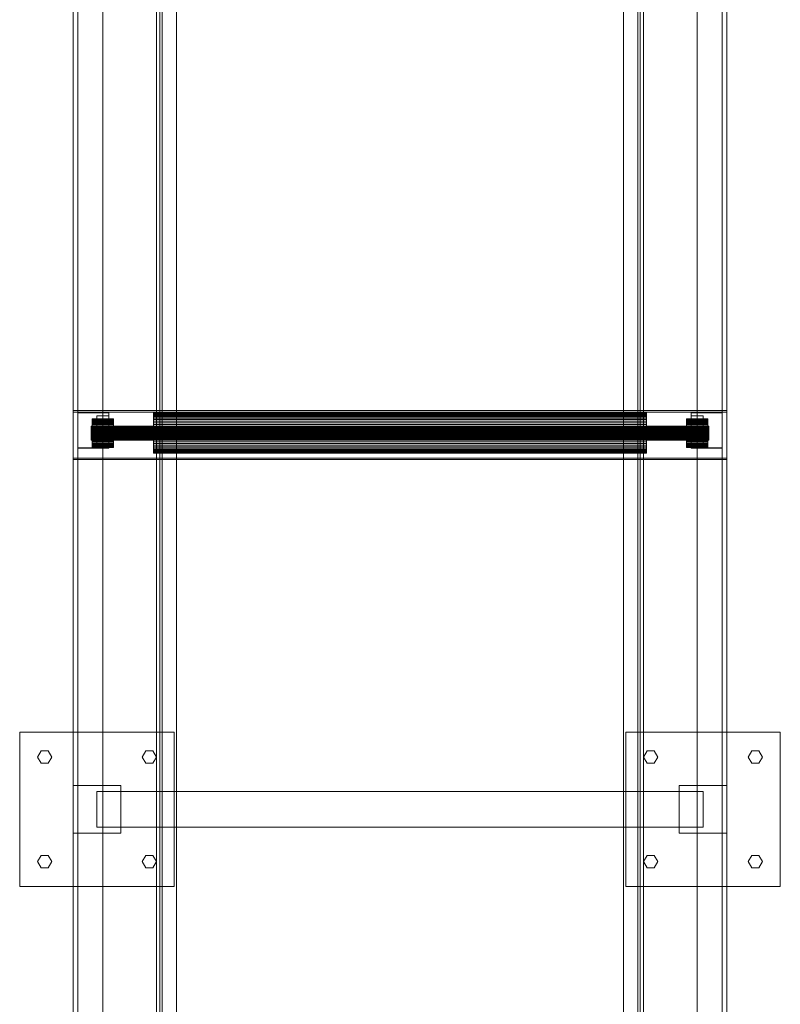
# Model space of a CAD drawing. Header units: millimetres. Extents: x -3490 to 61924, y -72580 to 6847.
# Tile 651 of 656: x 27180 to 27820, y -20121 to -19292. Entities that reach past the tile are written whole.
import ezdxf

# ---------------------------------------------------------------- set-up
doc = ezdxf.new("R2010")
doc.units = ezdxf.units.MM
doc.layers.add('superior_C09', color=7, linetype='Continuous', lineweight=0)

msp = doc.modelspace()

# ---------------------------------------------------------------- linework, layer by layer
at = {"layer": 'superior_C09'}
for p, q in [((27225.067, -17790.806), (27225.067, -20670.623)), ((27225.067, -20670.929), (27225.067, -17791.112)), ((27225.067, -17791.265), (27225.067, -20671.082)), ((27225.067, -17795.908), (27225.067, -20675.726)), ((27229.067, -20671.082), (27229.067, -17791.265)), ((27250.067, -20670.623), (27250.067, -17790.806)), ((27250.067, -17791.112), (27250.067, -20670.929)), ((27250.067, -20675.726), (27250.067, -17795.908)), ((27750.067, -17790.806), (27750.067, -20670.623)), ((27750.067, -20670.929), (27750.067, -17791.112)), ((27750.067, -17795.908), (27750.067, -20675.726)), ((27771.067, -17791.265), (27771.067, -20671.082)), ((27775.067, -20670.623), (27775.067, -17790.806)), ((27775.067, -17791.112), (27775.067, -20670.929)), ((27775.067, -20671.082), (27775.067, -17791.265)), ((27775.067, -20675.726), (27775.067, -17795.908)), ((27225.067, -20676.032), (27225.067, -17796.215)), ((27229.067, -17796.215), (27229.067, -20676.032)), ((27250.067, -17796.215), (27250.067, -20676.032)), ((27750.067, -20676.032), (27750.067, -17796.215)), ((27771.067, -20676.032), (27771.067, -17796.215)), ((27775.067, -17796.215), (27775.067, -20676.032)), ((27300.067, -17857.295), (27300.067, -20597.295)), ((27300.067, -20597.449), (27300.067, -17857.449)), ((27700.067, -20597.295), (27700.067, -17857.295)), ((27700.067, -17857.449), (27700.067, -20597.449)), ((27300.067, -17862.551), (27300.067, -20602.551)), ((27300.067, -20602.705), (27300.067, -17862.705)), ((27700.067, -20602.551), (27700.067, -17862.551)), ((27700.067, -17862.705), (27700.067, -20602.705)), ((27295.067, -17915.431), (27295.067, -20535.588)), ((27295.067, -20537.374), (27295.067, -17917.217)), ((27298.067, -20535.588), (27298.067, -17915.431)), ((27298.067, -17917.217), (27298.067, -20537.374)), ((27702.067, -17915.431), (27702.067, -20535.588)), ((27702.067, -20537.374), (27702.067, -17917.217)), ((27705.067, -20535.588), (27705.067, -17915.431)), ((27705.067, -17917.217), (27705.067, -20537.374)), ((27300.067, -17927.357), (27300.067, -20527.54)), ((27300.067, -20527.693), (27300.067, -17927.51)), ((27700.067, -20527.54), (27700.067, -17927.357)), ((27700.067, -17927.51), (27700.067, -20527.693)), ((27229.067, -17957.471), (27229.067, -20497.732)), ((27229.067, -20498.038), (27229.067, -17957.778)), ((27312.067, -20497.732), (27312.067, -17957.471)), ((27312.067, -17957.778), (27312.067, -20498.038)), ((27688.067, -17957.471), (27688.067, -20497.732)), ((27688.067, -20498.038), (27688.067, -17957.778)), ((27771.067, -20497.732), (27771.067, -17957.471)), ((27771.067, -17957.778), (27771.067, -20498.038)), ((27225.067, -19155.908), (27225.067, -20352.347)), ((27225.067, -20352.653), (27225.067, -19156.214)), ((27229.067, -20352.347), (27229.067, -19155.908)), ((27250.067, -20352.347), (27250.067, -19155.908)), ((27250.067, -19156.214), (27250.067, -20352.653)), ((27750.067, -19155.908), (27750.067, -20352.347)), ((27750.067, -20352.653), (27750.067, -19156.214)), ((27771.067, -19155.908), (27771.067, -20352.347)), ((27775.067, -20352.347), (27775.067, -19155.908)), ((27775.067, -19156.214), (27775.067, -20352.653)), ((27225.067, -20360.869), (27225.067, -19164.43)), ((27229.067, -19164.43), (27229.067, -20360.869)), ((27771.067, -20360.869), (27771.067, -19164.43)), ((27775.067, -19164.43), (27775.067, -20360.869)), ((27225.067, -19621.35), (27225.067, -19661.298)), ((27775.067, -19621.35), (27225.067, -19621.35)), ((27225.067, -19621.35), (27225.067, -19622.626)), ((27225.067, -19622.626), (27775.067, -19622.626)), ((27225.067, -19662.574), (27225.067, -19622.626)), ((27229.067, -19622.772), (27229.067, -19652.733)), ((27255.067, -19622.772), (27229.067, -19622.772)), ((27229.067, -19622.772), (27229.067, -19623.078)), ((27229.067, -19623.078), (27255.067, -19623.078)), ((27229.067, -19653.039), (27229.067, -19623.078)), ((27245.067, -19625.768), (27245.067, -19649.737)), ((27255.067, -19625.768), (27245.067, -19625.768)), ((27245.067, -19625.768), (27245.067, -19628.83)), ((27255.067, -19652.733), (27255.067, -19622.772)), ((27255.067, -19623.078), (27255.067, -19622.772)), ((27255.067, -19623.078), (27255.067, -19653.039)), ((27255.067, -19649.737), (27255.067, -19625.768)), ((27255.067, -19628.83), (27255.067, -19625.768)), ((27292.567, -19623.821), (27292.567, -19623.326)), ((27292.567, -19623.326), (27292.567, -19623.483)), ((27292.567, -19623.326), (27707.567, -19623.326)), ((27292.567, -19623.483), (27292.567, -19624.286)), ((27292.567, -19623.483), (27707.567, -19623.483)), ((27292.567, -19624.95), (27292.567, -19623.821)), ((27292.567, -19623.821), (27707.567, -19623.821)), ((27292.567, -19624.286), (27292.567, -19625.705)), ((27292.567, -19624.286), (27707.567, -19624.286)), ((27292.567, -19626.669), (27292.567, -19624.95)), ((27292.567, -19624.95), (27707.567, -19624.95)), ((27292.567, -19625.705), (27292.567, -19627.685)), ((27292.567, -19625.705), (27707.567, -19625.705)), ((27292.567, -19628.912), (27292.567, -19626.669)), ((27292.567, -19626.669), (27707.567, -19626.669)), ((27292.567, -19627.685), (27292.567, -19630.15)), ((27292.567, -19627.685), (27707.567, -19627.685)), ((27707.567, -19623.483), (27707.567, -19623.326)), ((27707.567, -19623.326), (27707.567, -19623.821)), ((27707.567, -19624.286), (27707.567, -19623.483)), ((27707.567, -19623.821), (27707.567, -19624.95)), ((27707.567, -19625.705), (27707.567, -19624.286)), ((27707.567, -19624.95), (27707.567, -19626.669)), ((27707.567, -19627.685), (27707.567, -19625.705)), ((27707.567, -19626.669), (27707.567, -19628.912)), ((27707.567, -19630.15), (27707.567, -19627.685)), ((27745.067, -19622.772), (27745.067, -19652.733)), ((27771.067, -19622.772), (27745.067, -19622.772)), ((27745.067, -19622.772), (27745.067, -19623.078)), ((27745.067, -19623.078), (27771.067, -19623.078)), ((27745.067, -19653.039), (27745.067, -19623.078)), ((27745.067, -19625.768), (27745.067, -19649.737)), ((27755.067, -19625.768), (27745.067, -19625.768)), ((27745.067, -19625.768), (27745.067, -19628.83)), ((27755.067, -19649.737), (27755.067, -19625.768)), ((27755.067, -19628.83), (27755.067, -19625.768)), ((27771.067, -19652.733), (27771.067, -19622.772)), ((27771.067, -19623.078), (27771.067, -19622.772)), ((27771.067, -19623.078), (27771.067, -19653.039)), ((27775.067, -19661.298), (27775.067, -19621.35)), ((27775.067, -19622.626), (27775.067, -19621.35)), ((27775.067, -19622.626), (27775.067, -19662.574)), ((27240.067, -19634.486), (27240.067, -19634.312)), ((27240.067, -19634.312), (27240.067, -19634.367)), ((27240.067, -19634.312), (27760.067, -19634.312)), ((27240.067, -19634.367), (27240.067, -19634.651)), ((27240.067, -19634.367), (27760.067, -19634.367)), ((27240.067, -19634.885), (27240.067, -19634.486)), ((27240.067, -19634.486), (27760.067, -19634.486)), ((27240.067, -19634.651), (27240.067, -19635.151)), ((27240.067, -19634.651), (27760.067, -19634.651)), ((27240.067, -19635.492), (27240.067, -19634.885)), ((27240.067, -19634.885), (27760.067, -19634.885)), ((27240.067, -19635.151), (27240.067, -19635.85)), ((27240.067, -19635.151), (27760.067, -19635.151)), ((27240.067, -19636.283), (27240.067, -19635.492)), ((27240.067, -19635.492), (27760.067, -19635.492)), ((27240.067, -19635.85), (27240.067, -19636.72)), ((27240.067, -19635.85), (27760.067, -19635.85)), ((27241.067, -19628.669), (27241.067, -19628.319)), ((27241.067, -19628.319), (27241.067, -19628.43)), ((27241.067, -19628.319), (27259.067, -19628.319)), ((27241.067, -19628.43), (27241.067, -19628.997)), ((27241.067, -19628.43), (27259.067, -19628.43)), ((27241.067, -19629.466), (27241.067, -19628.669)), ((27241.067, -19628.669), (27259.067, -19628.669)), ((27241.067, -19628.997), (27241.067, -19629.999)), ((27241.067, -19628.997), (27259.067, -19628.997)), ((27241.067, -19630.679), (27241.067, -19629.466)), ((27241.067, -19629.466), (27259.067, -19629.466)), ((27241.067, -19629.999), (27241.067, -19631.397)), ((27241.067, -19629.999), (27259.067, -19629.999)), ((27241.067, -19632.263), (27241.067, -19630.679)), ((27241.067, -19630.679), (27259.067, -19630.679)), ((27241.067, -19631.397), (27241.067, -19633.136)), ((27241.067, -19631.397), (27259.067, -19631.397)), ((27241.067, -19634.155), (27241.067, -19632.263)), ((27241.067, -19632.263), (27259.067, -19632.263)), ((27241.067, -19633.136), (27241.067, -19635.152)), ((27241.067, -19633.136), (27259.067, -19633.136)), ((27241.067, -19636.283), (27241.067, -19634.155)), ((27241.067, -19634.155), (27259.067, -19634.155)), ((27241.067, -19635.152), (27241.067, -19637.365)), ((27241.067, -19635.152), (27259.067, -19635.152)), ((27245.067, -19628.83), (27255.067, -19628.83)), ((27245.067, -19652.798), (27245.067, -19628.83)), ((27255.067, -19628.83), (27255.067, -19652.798)), ((27259.067, -19628.43), (27259.067, -19628.319)), ((27259.067, -19628.319), (27259.067, -19628.669)), ((27259.067, -19628.997), (27259.067, -19628.43)), ((27259.067, -19628.669), (27259.067, -19629.466)), ((27259.067, -19629.999), (27259.067, -19628.997)), ((27259.067, -19629.466), (27259.067, -19630.679)), ((27259.067, -19631.397), (27259.067, -19629.999)), ((27259.067, -19630.679), (27259.067, -19632.263)), ((27259.067, -19633.136), (27259.067, -19631.397)), ((27259.067, -19632.263), (27259.067, -19634.155)), ((27259.067, -19635.152), (27259.067, -19633.136)), ((27259.067, -19634.155), (27259.067, -19636.283)), ((27259.067, -19637.365), (27259.067, -19635.152)), ((27292.567, -19631.593), (27292.567, -19628.912)), ((27292.567, -19628.912), (27707.567, -19628.912)), ((27292.567, -19630.15), (27292.567, -19633.005)), ((27292.567, -19630.15), (27707.567, -19630.15)), ((27292.567, -19634.608), (27292.567, -19631.593)), ((27292.567, -19631.593), (27707.567, -19631.593)), ((27292.567, -19633.005), (27292.567, -19636.141)), ((27292.567, -19633.005), (27707.567, -19633.005)), ((27292.567, -19637.842), (27292.567, -19634.608)), ((27292.567, -19634.608), (27707.567, -19634.608)), ((27707.567, -19628.912), (27707.567, -19631.593)), ((27707.567, -19633.005), (27707.567, -19630.15)), ((27707.567, -19631.593), (27707.567, -19634.608)), ((27707.567, -19636.141), (27707.567, -19633.005)), ((27707.567, -19634.608), (27707.567, -19637.842)), ((27741.067, -19628.669), (27741.067, -19628.319)), ((27741.067, -19628.319), (27741.067, -19628.43)), ((27741.067, -19628.319), (27759.067, -19628.319)), ((27741.067, -19628.43), (27741.067, -19628.997)), ((27741.067, -19628.43), (27759.067, -19628.43)), ((27741.067, -19629.466), (27741.067, -19628.669)), ((27741.067, -19628.669), (27759.067, -19628.669)), ((27741.067, -19628.997), (27741.067, -19629.999)), ((27741.067, -19628.997), (27759.067, -19628.997)), ((27741.067, -19630.679), (27741.067, -19629.466)), ((27741.067, -19629.466), (27759.067, -19629.466)), ((27741.067, -19629.999), (27741.067, -19631.397)), ((27741.067, -19629.999), (27759.067, -19629.999)), ((27741.067, -19632.263), (27741.067, -19630.679)), ((27741.067, -19630.679), (27759.067, -19630.679)), ((27741.067, -19631.397), (27741.067, -19633.136)), ((27741.067, -19631.397), (27759.067, -19631.397)), ((27741.067, -19634.155), (27741.067, -19632.263)), ((27741.067, -19632.263), (27759.067, -19632.263)), ((27741.067, -19633.136), (27741.067, -19635.152)), ((27741.067, -19633.136), (27759.067, -19633.136)), ((27741.067, -19636.283), (27741.067, -19634.155)), ((27741.067, -19634.155), (27759.067, -19634.155)), ((27741.067, -19635.152), (27741.067, -19637.365)), ((27741.067, -19635.152), (27759.067, -19635.152)), ((27745.067, -19628.83), (27755.067, -19628.83)), ((27745.067, -19652.798), (27745.067, -19628.83)), ((27755.067, -19628.83), (27755.067, -19652.798)), ((27759.067, -19628.43), (27759.067, -19628.319)), ((27759.067, -19628.319), (27759.067, -19628.669)), ((27759.067, -19628.997), (27759.067, -19628.43)), ((27759.067, -19628.669), (27759.067, -19629.466)), ((27759.067, -19629.999), (27759.067, -19628.997)), ((27759.067, -19629.466), (27759.067, -19630.679)), ((27759.067, -19631.397), (27759.067, -19629.999)), ((27759.067, -19630.679), (27759.067, -19632.263)), ((27759.067, -19633.136), (27759.067, -19631.397)), ((27759.067, -19632.263), (27759.067, -19634.155)), ((27759.067, -19635.152), (27759.067, -19633.136)), ((27759.067, -19634.155), (27759.067, -19636.283)), ((27759.067, -19637.365), (27759.067, -19635.152)), ((27760.067, -19634.367), (27760.067, -19634.312)), ((27760.067, -19634.312), (27760.067, -19634.486)), ((27760.067, -19634.651), (27760.067, -19634.367)), ((27760.067, -19634.486), (27760.067, -19634.885)), ((27760.067, -19635.151), (27760.067, -19634.651)), ((27760.067, -19634.885), (27760.067, -19635.492)), ((27760.067, -19635.85), (27760.067, -19635.151)), ((27760.067, -19635.492), (27760.067, -19636.283)), ((27760.067, -19636.72), (27760.067, -19635.85)), ((27240.067, -19637.229), (27240.067, -19636.283)), ((27240.067, -19636.283), (27760.067, -19636.283)), ((27240.067, -19636.72), (27240.067, -19637.728)), ((27240.067, -19636.72), (27760.067, -19636.72)), ((27240.067, -19638.294), (27240.067, -19637.229)), ((27240.067, -19637.229), (27760.067, -19637.229)), ((27240.067, -19637.728), (27240.067, -19638.834)), ((27240.067, -19637.728), (27760.067, -19637.728)), ((27240.067, -19639.435), (27240.067, -19638.294)), ((27240.067, -19638.294), (27760.067, -19638.294)), ((27240.067, -19638.834), (27240.067, -19639.998)), ((27240.067, -19638.834), (27760.067, -19638.834)), ((27240.067, -19640.61), (27240.067, -19639.435)), ((27240.067, -19639.435), (27760.067, -19639.435)), ((27240.067, -19639.998), (27240.067, -19641.173)), ((27240.067, -19639.998), (27760.067, -19639.998)), ((27240.067, -19641.773), (27240.067, -19640.61)), ((27240.067, -19640.61), (27760.067, -19640.61)), ((27240.067, -19641.173), (27240.067, -19642.314)), ((27240.067, -19641.173), (27760.067, -19641.173)), ((27240.067, -19642.88), (27240.067, -19641.773)), ((27240.067, -19641.773), (27760.067, -19641.773)), ((27240.067, -19642.314), (27240.067, -19643.378)), ((27240.067, -19642.314), (27760.067, -19642.314)), ((27240.067, -19643.887), (27240.067, -19642.88)), ((27240.067, -19642.88), (27760.067, -19642.88)), ((27240.067, -19643.378), (27240.067, -19644.324)), ((27240.067, -19643.378), (27760.067, -19643.378)), ((27240.067, -19644.757), (27240.067, -19643.887)), ((27240.067, -19643.887), (27760.067, -19643.887)), ((27240.067, -19644.324), (27240.067, -19645.116)), ((27240.067, -19644.324), (27760.067, -19644.324)), ((27241.067, -19638.566), (27241.067, -19636.283)), ((27241.067, -19636.283), (27259.067, -19636.283)), ((27241.067, -19637.365), (27241.067, -19639.691)), ((27241.067, -19637.365), (27259.067, -19637.365)), ((27241.067, -19640.916), (27241.067, -19638.566)), ((27241.067, -19638.566), (27259.067, -19638.566)), ((27241.067, -19639.691), (27241.067, -19642.041)), ((27241.067, -19639.691), (27259.067, -19639.691)), ((27241.067, -19643.242), (27241.067, -19640.916)), ((27241.067, -19640.916), (27259.067, -19640.916)), ((27241.067, -19642.041), (27241.067, -19644.324)), ((27241.067, -19642.041), (27259.067, -19642.041)), ((27241.067, -19645.456), (27241.067, -19643.242)), ((27241.067, -19643.242), (27259.067, -19643.242)), ((27241.067, -19644.324), (27241.067, -19646.453)), ((27241.067, -19644.324), (27259.067, -19644.324)), ((27259.067, -19636.283), (27259.067, -19638.566)), ((27259.067, -19639.691), (27259.067, -19637.365)), ((27259.067, -19638.566), (27259.067, -19640.916)), ((27259.067, -19642.041), (27259.067, -19639.691)), ((27259.067, -19640.916), (27259.067, -19643.242)), ((27259.067, -19644.324), (27259.067, -19642.041)), ((27259.067, -19643.242), (27259.067, -19645.456)), ((27259.067, -19646.453), (27259.067, -19644.324)), ((27292.567, -19636.141), (27292.567, -19639.436)), ((27292.567, -19636.141), (27707.567, -19636.141)), ((27292.567, -19641.171), (27292.567, -19637.842)), ((27292.567, -19637.842), (27707.567, -19637.842)), ((27292.567, -19639.436), (27292.567, -19642.765)), ((27292.567, -19639.436), (27707.567, -19639.436)), ((27292.567, -19644.467), (27292.567, -19641.171)), ((27292.567, -19641.171), (27707.567, -19641.171)), ((27292.567, -19642.765), (27292.567, -19645.999)), ((27292.567, -19642.765), (27707.567, -19642.765)), ((27707.567, -19639.436), (27707.567, -19636.141)), ((27707.567, -19637.842), (27707.567, -19641.171)), ((27707.567, -19642.765), (27707.567, -19639.436)), ((27707.567, -19641.171), (27707.567, -19644.467)), ((27707.567, -19645.999), (27707.567, -19642.765)), ((27741.067, -19638.566), (27741.067, -19636.283)), ((27741.067, -19636.283), (27759.067, -19636.283)), ((27741.067, -19637.365), (27741.067, -19639.691)), ((27741.067, -19637.365), (27759.067, -19637.365)), ((27741.067, -19640.916), (27741.067, -19638.566)), ((27741.067, -19638.566), (27759.067, -19638.566)), ((27741.067, -19639.691), (27741.067, -19642.041)), ((27741.067, -19639.691), (27759.067, -19639.691)), ((27741.067, -19643.242), (27741.067, -19640.916)), ((27741.067, -19640.916), (27759.067, -19640.916)), ((27741.067, -19642.041), (27741.067, -19644.324)), ((27741.067, -19642.041), (27759.067, -19642.041)), ((27741.067, -19645.456), (27741.067, -19643.242)), ((27741.067, -19643.242), (27759.067, -19643.242)), ((27741.067, -19644.324), (27741.067, -19646.453)), ((27741.067, -19644.324), (27759.067, -19644.324)), ((27759.067, -19636.283), (27759.067, -19638.566)), ((27759.067, -19639.691), (27759.067, -19637.365)), ((27759.067, -19638.566), (27759.067, -19640.916)), ((27759.067, -19642.041), (27759.067, -19639.691)), ((27759.067, -19640.916), (27759.067, -19643.242)), ((27759.067, -19644.324), (27759.067, -19642.041)), ((27759.067, -19643.242), (27759.067, -19645.456)), ((27759.067, -19646.453), (27759.067, -19644.324)), ((27760.067, -19636.283), (27760.067, -19637.229)), ((27760.067, -19637.728), (27760.067, -19636.72)), ((27760.067, -19637.229), (27760.067, -19638.294)), ((27760.067, -19638.834), (27760.067, -19637.728)), ((27760.067, -19638.294), (27760.067, -19639.435)), ((27760.067, -19639.998), (27760.067, -19638.834)), ((27760.067, -19639.435), (27760.067, -19640.61)), ((27760.067, -19641.173), (27760.067, -19639.998)), ((27760.067, -19640.61), (27760.067, -19641.773)), ((27760.067, -19642.314), (27760.067, -19641.173)), ((27760.067, -19641.773), (27760.067, -19642.88)), ((27760.067, -19643.378), (27760.067, -19642.314)), ((27760.067, -19642.88), (27760.067, -19643.887)), ((27760.067, -19644.324), (27760.067, -19643.378)), ((27760.067, -19643.887), (27760.067, -19644.757)), ((27760.067, -19645.116), (27760.067, -19644.324)), ((27240.067, -19645.456), (27240.067, -19644.757)), ((27240.067, -19644.757), (27760.067, -19644.757)), ((27240.067, -19645.116), (27240.067, -19645.723)), ((27240.067, -19645.116), (27760.067, -19645.116)), ((27240.067, -19645.957), (27240.067, -19645.456)), ((27240.067, -19645.456), (27760.067, -19645.456)), ((27240.067, -19645.723), (27240.067, -19646.121)), ((27240.067, -19645.723), (27760.067, -19645.723)), ((27240.067, -19646.241), (27240.067, -19645.957)), ((27240.067, -19645.957), (27760.067, -19645.957)), ((27240.067, -19646.121), (27240.067, -19646.296)), ((27240.067, -19646.121), (27760.067, -19646.121)), ((27240.067, -19646.296), (27240.067, -19646.241)), ((27240.067, -19646.241), (27760.067, -19646.241)), ((27760.067, -19646.296), (27240.067, -19646.296)), ((27241.067, -19647.471), (27241.067, -19645.456)), ((27241.067, -19645.456), (27259.067, -19645.456)), ((27241.067, -19646.453), (27241.067, -19648.345)), ((27241.067, -19646.453), (27259.067, -19646.453)), ((27241.067, -19649.211), (27241.067, -19647.471)), ((27241.067, -19647.471), (27259.067, -19647.471)), ((27241.067, -19648.345), (27241.067, -19649.928)), ((27241.067, -19648.345), (27259.067, -19648.345)), ((27241.067, -19650.609), (27241.067, -19649.211)), ((27241.067, -19649.211), (27259.067, -19649.211)), ((27241.067, -19649.928), (27241.067, -19651.142)), ((27241.067, -19649.928), (27259.067, -19649.928)), ((27241.067, -19651.61), (27241.067, -19650.609)), ((27241.067, -19650.609), (27259.067, -19650.609)), ((27241.067, -19651.142), (27241.067, -19651.938)), ((27241.067, -19651.142), (27259.067, -19651.142)), ((27241.067, -19652.177), (27241.067, -19651.61)), ((27241.067, -19651.61), (27259.067, -19651.61)), ((27241.067, -19651.938), (27241.067, -19652.288)), ((27241.067, -19651.938), (27259.067, -19651.938)), ((27241.067, -19652.288), (27241.067, -19652.177)), ((27241.067, -19652.177), (27259.067, -19652.177)), ((27259.067, -19652.288), (27241.067, -19652.288)), ((27245.067, -19649.737), (27255.067, -19649.737)), ((27245.067, -19652.798), (27245.067, -19649.737)), ((27255.067, -19652.798), (27255.067, -19649.737)), ((27259.067, -19645.456), (27259.067, -19647.471)), ((27259.067, -19648.345), (27259.067, -19646.453)), ((27259.067, -19647.471), (27259.067, -19649.211)), ((27259.067, -19649.928), (27259.067, -19648.345)), ((27259.067, -19649.211), (27259.067, -19650.609)), ((27259.067, -19651.142), (27259.067, -19649.928)), ((27259.067, -19650.609), (27259.067, -19651.61)), ((27259.067, -19651.938), (27259.067, -19651.142)), ((27259.067, -19651.61), (27259.067, -19652.177)), ((27259.067, -19652.288), (27259.067, -19651.938)), ((27259.067, -19652.177), (27259.067, -19652.288)), ((27292.567, -19647.602), (27292.567, -19644.467)), ((27292.567, -19644.467), (27707.567, -19644.467)), ((27292.567, -19645.999), (27292.567, -19649.015)), ((27292.567, -19645.999), (27707.567, -19645.999)), ((27292.567, -19650.457), (27292.567, -19647.602)), ((27292.567, -19647.602), (27707.567, -19647.602)), ((27292.567, -19649.015), (27292.567, -19651.696)), ((27292.567, -19649.015), (27707.567, -19649.015)), ((27292.567, -19652.922), (27292.567, -19650.457)), ((27292.567, -19650.457), (27707.567, -19650.457)), ((27292.567, -19651.696), (27292.567, -19653.938)), ((27292.567, -19651.696), (27707.567, -19651.696)), ((27707.567, -19644.467), (27707.567, -19647.602)), ((27707.567, -19649.015), (27707.567, -19645.999)), ((27707.567, -19647.602), (27707.567, -19650.457)), ((27707.567, -19651.696), (27707.567, -19649.015)), ((27707.567, -19650.457), (27707.567, -19652.922)), ((27707.567, -19653.938), (27707.567, -19651.696)), ((27741.067, -19647.471), (27741.067, -19645.456)), ((27741.067, -19645.456), (27759.067, -19645.456)), ((27741.067, -19646.453), (27741.067, -19648.345)), ((27741.067, -19646.453), (27759.067, -19646.453)), ((27741.067, -19649.211), (27741.067, -19647.471)), ((27741.067, -19647.471), (27759.067, -19647.471)), ((27741.067, -19648.345), (27741.067, -19649.928)), ((27741.067, -19648.345), (27759.067, -19648.345)), ((27741.067, -19650.609), (27741.067, -19649.211)), ((27741.067, -19649.211), (27759.067, -19649.211)), ((27741.067, -19649.928), (27741.067, -19651.142)), ((27741.067, -19649.928), (27759.067, -19649.928)), ((27741.067, -19651.61), (27741.067, -19650.609)), ((27741.067, -19650.609), (27759.067, -19650.609)), ((27741.067, -19651.142), (27741.067, -19651.938)), ((27741.067, -19651.142), (27759.067, -19651.142)), ((27741.067, -19652.177), (27741.067, -19651.61)), ((27741.067, -19651.61), (27759.067, -19651.61)), ((27741.067, -19651.938), (27741.067, -19652.288)), ((27741.067, -19651.938), (27759.067, -19651.938)), ((27741.067, -19652.288), (27741.067, -19652.177)), ((27741.067, -19652.177), (27759.067, -19652.177)), ((27759.067, -19652.288), (27741.067, -19652.288)), ((27745.067, -19649.737), (27755.067, -19649.737)), ((27745.067, -19652.798), (27745.067, -19649.737)), ((27755.067, -19652.798), (27755.067, -19649.737)), ((27759.067, -19645.456), (27759.067, -19647.471)), ((27759.067, -19648.345), (27759.067, -19646.453)), ((27759.067, -19647.471), (27759.067, -19649.211)), ((27759.067, -19649.928), (27759.067, -19648.345)), ((27759.067, -19649.211), (27759.067, -19650.609)), ((27759.067, -19651.142), (27759.067, -19649.928)), ((27759.067, -19650.609), (27759.067, -19651.61)), ((27759.067, -19651.938), (27759.067, -19651.142)), ((27759.067, -19651.61), (27759.067, -19652.177)), ((27759.067, -19652.288), (27759.067, -19651.938)), ((27759.067, -19652.177), (27759.067, -19652.288)), ((27760.067, -19644.757), (27760.067, -19645.456)), ((27760.067, -19645.723), (27760.067, -19645.116)), ((27760.067, -19645.456), (27760.067, -19645.957)), ((27760.067, -19646.121), (27760.067, -19645.723)), ((27760.067, -19645.957), (27760.067, -19646.241)), ((27760.067, -19646.296), (27760.067, -19646.121)), ((27760.067, -19646.241), (27760.067, -19646.296)), ((27229.067, -19652.733), (27255.067, -19652.733)), ((27229.067, -19653.039), (27229.067, -19652.733)), ((27255.067, -19653.039), (27229.067, -19653.039)), ((27255.067, -19652.798), (27245.067, -19652.798)), ((27255.067, -19653.039), (27255.067, -19652.733)), ((27292.567, -19654.902), (27292.567, -19652.922)), ((27292.567, -19652.922), (27707.567, -19652.922)), ((27292.567, -19653.938), (27292.567, -19655.657)), ((27292.567, -19653.938), (27707.567, -19653.938)), ((27292.567, -19656.321), (27292.567, -19654.902)), ((27292.567, -19654.902), (27707.567, -19654.902)), ((27292.567, -19655.657), (27292.567, -19656.786)), ((27292.567, -19655.657), (27707.567, -19655.657)), ((27292.567, -19657.125), (27292.567, -19656.321)), ((27292.567, -19656.321), (27707.567, -19656.321)), ((27292.567, -19656.786), (27292.567, -19657.282)), ((27292.567, -19656.786), (27707.567, -19656.786)), ((27292.567, -19657.282), (27292.567, -19657.125)), ((27292.567, -19657.125), (27707.567, -19657.125)), ((27707.567, -19657.282), (27292.567, -19657.282)), ((27707.567, -19652.922), (27707.567, -19654.902)), ((27707.567, -19655.657), (27707.567, -19653.938)), ((27707.567, -19654.902), (27707.567, -19656.321)), ((27707.567, -19656.786), (27707.567, -19655.657)), ((27707.567, -19656.321), (27707.567, -19657.125)), ((27707.567, -19657.282), (27707.567, -19656.786)), ((27707.567, -19657.125), (27707.567, -19657.282)), ((27745.067, -19652.733), (27771.067, -19652.733)), ((27745.067, -19653.039), (27745.067, -19652.733)), ((27755.067, -19652.798), (27745.067, -19652.798)), ((27771.067, -19653.039), (27745.067, -19653.039)), ((27771.067, -19653.039), (27771.067, -19652.733)), ((27225.067, -19661.298), (27775.067, -19661.298)), ((27225.067, -19662.574), (27225.067, -19661.298)), ((27775.067, -19662.574), (27225.067, -19662.574)), ((27775.067, -19662.574), (27775.067, -19661.298)), ((27180.067, -20021.97), (27180.067, -19891.97)), ((27180.067, -19891.97), (27310.067, -19891.97)), ((27310.067, -19891.97), (27310.067, -20021.97)), ((27690.067, -20021.97), (27690.067, -19891.97)), ((27690.067, -19891.97), (27820.067, -19891.97)), ((27820.067, -19891.97), (27820.067, -20021.97)), ((27195.067, -19912.97), (27198.067, -19907.774)), ((27198.067, -19907.774), (27204.067, -19907.774)), ((27204.067, -19907.774), (27207.067, -19912.97)), ((27283.067, -19912.97), (27286.067, -19907.774)), ((27286.067, -19907.774), (27292.067, -19907.774)), ((27292.067, -19907.774), (27295.067, -19912.97)), ((27705.067, -19912.97), (27708.067, -19907.774)), ((27708.067, -19907.774), (27714.067, -19907.774)), ((27714.067, -19907.774), (27717.067, -19912.97)), ((27793.067, -19912.97), (27796.067, -19907.774)), ((27796.067, -19907.774), (27802.067, -19907.774)), ((27802.067, -19907.774), (27805.067, -19912.97)), ((27198.067, -19918.166), (27195.067, -19912.97)), ((27207.067, -19912.97), (27204.067, -19918.166)), ((27286.067, -19918.166), (27283.067, -19912.97)), ((27295.067, -19912.97), (27292.067, -19918.166)), ((27708.067, -19918.166), (27705.067, -19912.97)), ((27717.067, -19912.97), (27714.067, -19918.166)), ((27796.067, -19918.166), (27793.067, -19912.97)), ((27805.067, -19912.97), (27802.067, -19918.166)), ((27204.067, -19918.166), (27198.067, -19918.166)), ((27292.067, -19918.166), (27286.067, -19918.166)), ((27714.067, -19918.166), (27708.067, -19918.166)), ((27802.067, -19918.166), (27796.067, -19918.166)), ((27225.067, -19976.97), (27225.067, -19936.97)), ((27225.067, -19936.97), (27265.067, -19936.97)), ((27245.067, -19941.97), (27245.067, -19971.97)), ((27755.067, -19941.97), (27245.067, -19941.97)), ((27265.067, -19936.97), (27265.067, -19976.97)), ((27735.067, -19976.97), (27735.067, -19936.97)), ((27735.067, -19936.97), (27775.067, -19936.97)), ((27755.067, -19941.97), (27755.067, -19971.97)), ((27775.067, -19936.97), (27775.067, -19976.97)), ((27245.067, -19971.97), (27755.067, -19971.97)), ((27265.067, -19976.97), (27225.067, -19976.97)), ((27775.067, -19976.97), (27735.067, -19976.97)), ((27195.067, -20000.97), (27198.067, -19995.774)), ((27198.067, -19995.774), (27204.067, -19995.774)), ((27204.067, -19995.774), (27207.067, -20000.97)), ((27283.067, -20000.97), (27286.067, -19995.774)), ((27286.067, -19995.774), (27292.067, -19995.774)), ((27292.067, -19995.774), (27295.067, -20000.97)), ((27705.067, -20000.97), (27708.067, -19995.774)), ((27708.067, -19995.774), (27714.067, -19995.774)), ((27714.067, -19995.774), (27717.067, -20000.97)), ((27793.067, -20000.97), (27796.067, -19995.774)), ((27796.067, -19995.774), (27802.067, -19995.774)), ((27802.067, -19995.774), (27805.067, -20000.97)), ((27198.067, -20006.166), (27195.067, -20000.97)), ((27204.067, -20006.166), (27198.067, -20006.166)), ((27207.067, -20000.97), (27204.067, -20006.166)), ((27286.067, -20006.166), (27283.067, -20000.97)), ((27292.067, -20006.166), (27286.067, -20006.166)), ((27295.067, -20000.97), (27292.067, -20006.166)), ((27708.067, -20006.166), (27705.067, -20000.97)), ((27714.067, -20006.166), (27708.067, -20006.166)), ((27717.067, -20000.97), (27714.067, -20006.166)), ((27796.067, -20006.166), (27793.067, -20000.97)), ((27802.067, -20006.166), (27796.067, -20006.166)), ((27805.067, -20000.97), (27802.067, -20006.166)), ((27310.067, -20021.97), (27180.067, -20021.97)), ((27820.067, -20021.97), (27690.067, -20021.97))]:
    msp.add_line(p, q, dxfattribs=at)

doc.saveas('drawing.dxf')
